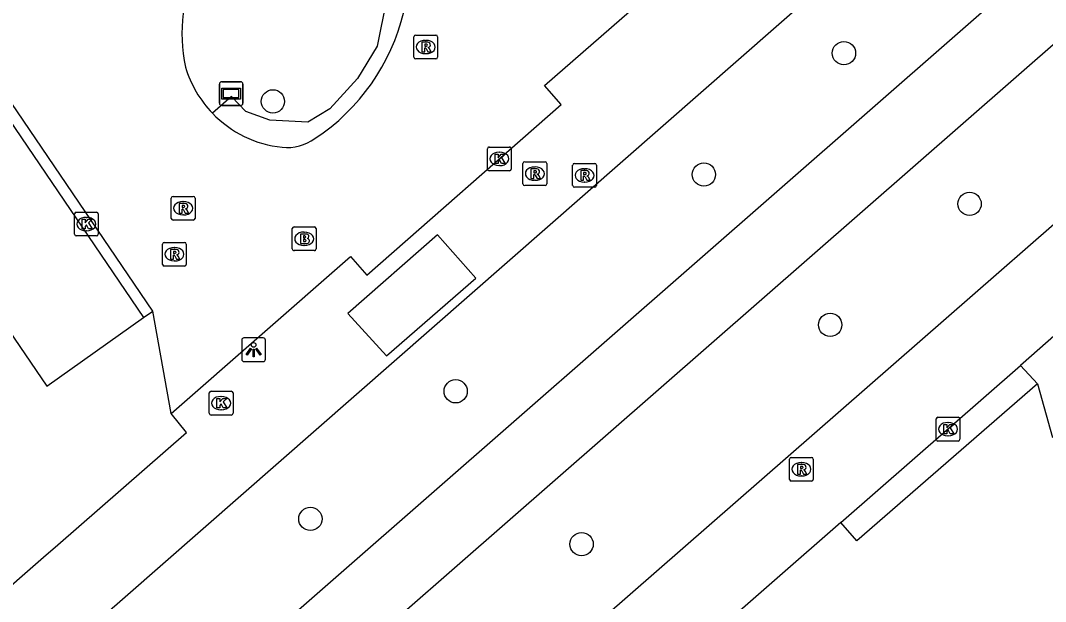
# Model space of a CAD drawing. Extents: x 155275 to 156263, y 382654 to 383635.
# Drawn here: x 156001.14 to 156044.22, y 383299.83 to 383324.25 of the extents above; entities that cross this region are included whole.
import ezdxf

# ---------------------------------------------------------------- set-up
doc = ezdxf.new("R2010")
doc.units = 0
for name, color, linetype in [('IMGEO_Boom', 7, 'Continuous'), ('IMGEO_Brandkraan', 7, 'Continuous'), ('IMGEO_Fietspad_gesloten', 7, 'Continuous'), ('IMGEO_Groenvoorziening', 7, 'Continuous'), ('IMGEO_Kolk', 7, 'Continuous'), ('IMGEO_Lichtpunt', 7, 'Continuous'), ('IMGEO_Rijbaan_lokaal_gesloten', 7, 'Continuous'), ('IMGEO_Rijbaan_lokaal_open', 7, 'Continuous'), ('IMGEO_Rioolput', 7, 'Continuous'), ('IMGEO_Verklikker', 7, 'Continuous'), ('IMGEO_Voetpad_gesloten', 7, 'Continuous'), ('IMGEO_Voetpad_open', 7, 'Continuous')]:
    doc.layers.add(name, color=color, linetype=linetype)

msp = doc.modelspace()

# ---------------------------------------------------------------- linework, layer by layer
at = {"layer": 'IMGEO_Boom'}
for centre in [(156035.748, 383322.876), (156011.745, 383320.85), (156029.861, 383317.776), (156041.03, 383316.543), (156035.169, 383311.459), (156019.427, 383308.667), (156013.32, 383303.305), (156024.721, 383302.244)]:
    msp.add_circle(centre, 0.489, dxfattribs=at)
at = {"layer": 'IMGEO_Brandkraan'}
for p, q in [((156012.56, 383314.651), (156012.56, 383315.503)), ((156012.635, 383315.577), (156013.487, 383315.577)), ((156013.561, 383315.503), (156013.561, 383314.651)), ((156013.048, 383315.357), (156013.073, 383315.357)), ((156013.487, 383314.577), (156012.635, 383314.577)), ((156013.071, 383314.797), (156013.046, 383314.797))]:
    msp.add_line(p, q, dxfattribs=at)
for points in [[(156012.56, 383314.651), (156012.56, 383315.503)], [(156012.635, 383315.577), (156013.487, 383315.577)], [(156013.561, 383315.503), (156013.561, 383314.651)], [(156012.908, 383315.277), (156012.908, 383314.877), (156013.121, 383314.877)], [(156013.139, 383315.277), (156012.908, 383315.277)], [(156013.087, 383315.196), (156013.033, 383315.196), (156013.033, 383315.12)], [(156013.033, 383315.12), (156013.086, 383315.12)], [(156013.095, 383315.044), (156013.033, 383315.044), (156013.033, 383314.963)], [(156013.487, 383314.577), (156012.635, 383314.577)], [(156013.033, 383314.963), (156013.095, 383314.963)]]:
    msp.add_lwpolyline(points, dxfattribs=at)
for centre, radius, start, end in [((156012.637, 383315.501), 0.0765, 91.552, 178.448), ((156012.637, 383315.501), 0.0765, 91.552, 178.448), ((156013.485, 383315.501), 0.0765, 1.552, 88.448), ((156013.485, 383315.501), 0.0765, 1.552, 88.448), ((156013.088, 383315.158), 0.0379, 267.8285, 90.9355), ((156013.096, 383315.003), 0.0404, 269.8759, 90.5077), ((156013.143, 383315.132), 0.145, 59.4692, 91.5367), ((156013.168, 383315.179), 0.0922, 285.5137, 58.1501), ((156013.173, 383314.987), 0.105, 301.3115, 78.989), ((156012.637, 383314.653), 0.0765, 181.552, 268.448), ((156012.637, 383314.653), 0.0765, 181.552, 268.448), ((156013.127, 383315.128), 0.251, 268.6676, 293.5347), ((156013.485, 383314.653), 0.0765, 271.552, 358.448), ((156013.485, 383314.653), 0.0765, 271.552, 358.448)]:
    msp.add_arc(centre, radius, start, end, dxfattribs=at)
for centre, major_axis, ratio, start_param, end_param in [((156013.047, 383315.077), (-0.387, 0.002), 0.722429, 4.712389, 7.853982), ((156013.072, 383315.077), (-0.39, 0.002), 0.717154, 1.570796, 4.712389)]:
    msp.add_ellipse(centre, major_axis=major_axis, ratio=ratio, start_param=start_param, end_param=end_param, dxfattribs=at)
at = {"layer": 'IMGEO_Fietspad_gesloten'}
for points in [[(156057.458, 383338.499), (156051.579, 383333.37), (155951.621, 383245.97), (155935.716, 383232.066)], [(155937.788, 383229.844), (155953.598, 383243.702), (155982.947, 383269.426), (156053.682, 383331.24), (156059.369, 383336.222)]]:
    msp.add_lwpolyline(points, dxfattribs=at)
at = {"layer": 'IMGEO_Groenvoorziening'}
msp.add_lwpolyline([(156017.205, 383327.3), (156015.91, 383327.249), (156016.518, 383325.138), (156016.129, 383323.176), (156015.301, 383321.809), (156014.138, 383320.538), (156013.208, 383319.983), (156011.617, 383320.067), (156010.613, 383320.431), (156010.004, 383321.057), (156009.204, 383320.35)], dxfattribs=at)
at = {"layer": 'IMGEO_Kolk'}
for p, q in [((156020.838, 383318.933), (156021.69, 383318.933)), ((156020.763, 383318.007), (156020.763, 383318.859)), ((156021.251, 383318.713), (156021.276, 383318.713)), ((156021.764, 383318.859), (156021.764, 383318.007)), ((156021.274, 383318.153), (156021.249, 383318.153)), ((156021.69, 383317.933), (156020.838, 383317.933)), ((156003.404, 383315.269), (156003.404, 383316.121)), ((156003.479, 383316.195), (156004.331, 383316.195)), ((156003.892, 383315.975), (156003.917, 383315.975)), ((156004.405, 383316.121), (156004.405, 383315.269)), ((156004.331, 383315.195), (156003.479, 383315.195)), ((156003.915, 383315.415), (156003.89, 383315.415)), ((156009.068, 383307.745), (156009.068, 383308.597)), ((156009.143, 383308.671), (156009.995, 383308.671)), ((156010.069, 383308.597), (156010.069, 383307.745)), ((156009.556, 383308.451), (156009.581, 383308.451)), ((156009.579, 383307.891), (156009.554, 383307.891)), ((156009.995, 383307.671), (156009.143, 383307.671)), ((156039.623, 383306.652), (156039.623, 383307.504)), ((156039.698, 383307.578), (156040.55, 383307.578)), ((156040.111, 383307.358), (156040.136, 383307.358)), ((156040.624, 383307.504), (156040.624, 383306.652)), ((156040.55, 383306.578), (156039.698, 383306.578)), ((156040.134, 383306.798), (156040.109, 383306.798))]:
    msp.add_line(p, q, dxfattribs=at)
for points in [[(156020.838, 383318.933), (156021.69, 383318.933)], [(156020.763, 383318.007), (156020.763, 383318.859)], [(156021.084, 383318.633), (156021.207, 383318.633), (156021.207, 383318.482), (156021.337, 383318.633), (156021.501, 383318.633), (156021.355, 383318.482), (156021.508, 383318.233), (156021.356, 383318.233), (156021.271, 383318.397), (156021.207, 383318.33), (156021.207, 383318.233), (156021.084, 383318.233), (156021.084, 383318.633)], [(156021.764, 383318.859), (156021.764, 383318.007)], [(156021.69, 383317.933), (156020.838, 383317.933)], [(156003.404, 383315.269), (156003.404, 383316.121)], [(156003.479, 383316.195), (156004.331, 383316.195)], [(156003.725, 383315.895), (156003.848, 383315.895), (156003.848, 383315.744), (156003.978, 383315.895), (156004.142, 383315.895), (156003.996, 383315.744), (156004.149, 383315.495), (156003.997, 383315.495), (156003.912, 383315.659), (156003.848, 383315.592), (156003.848, 383315.495), (156003.725, 383315.495), (156003.725, 383315.895)], [(156004.405, 383316.121), (156004.405, 383315.269)], [(156004.331, 383315.195), (156003.479, 383315.195)], [(156009.068, 383307.745), (156009.068, 383308.597)], [(156009.143, 383308.671), (156009.995, 383308.671)], [(156010.069, 383308.597), (156010.069, 383307.745)], [(156009.389, 383308.371), (156009.512, 383308.371), (156009.512, 383308.22), (156009.642, 383308.371), (156009.806, 383308.371), (156009.66, 383308.22), (156009.813, 383307.971), (156009.661, 383307.971), (156009.576, 383308.135), (156009.512, 383308.068), (156009.512, 383307.971), (156009.389, 383307.971), (156009.389, 383308.371)], [(156009.995, 383307.671), (156009.143, 383307.671)], [(156039.623, 383306.652), (156039.623, 383307.504)], [(156039.698, 383307.578), (156040.55, 383307.578)], [(156039.944, 383307.278), (156040.067, 383307.278), (156040.067, 383307.127), (156040.197, 383307.278), (156040.361, 383307.278), (156040.215, 383307.127), (156040.368, 383306.878), (156040.216, 383306.878), (156040.131, 383307.042), (156040.067, 383306.975), (156040.067, 383306.878), (156039.944, 383306.878), (156039.944, 383307.278)], [(156040.624, 383307.504), (156040.624, 383306.652)], [(156040.55, 383306.578), (156039.698, 383306.578)]]:
    msp.add_lwpolyline(points, dxfattribs=at)
for centre, start, end in [((156020.84, 383318.857), 91.552, 178.448), ((156020.84, 383318.857), 91.552, 178.448), ((156021.688, 383318.857), 1.552, 88.448), ((156021.688, 383318.857), 1.552, 88.448), ((156020.84, 383318.009), 181.552, 268.448), ((156020.84, 383318.009), 181.552, 268.448), ((156021.688, 383318.009), 271.552, 358.448), ((156021.688, 383318.009), 271.552, 358.448), ((156003.481, 383316.119), 91.552, 178.448), ((156003.481, 383316.119), 91.552, 178.448), ((156004.329, 383316.119), 1.552, 88.448), ((156004.329, 383316.119), 1.552, 88.448), ((156003.481, 383315.271), 181.552, 268.448), ((156003.481, 383315.271), 181.552, 268.448), ((156004.329, 383315.271), 271.552, 358.448), ((156004.329, 383315.271), 271.552, 358.448), ((156009.145, 383308.595), 91.552, 178.448), ((156009.145, 383308.595), 91.552, 178.448), ((156009.993, 383308.595), 1.552, 88.448), ((156009.993, 383308.595), 1.552, 88.448), ((156009.145, 383307.747), 181.552, 268.448), ((156009.145, 383307.747), 181.552, 268.448), ((156009.993, 383307.747), 271.552, 358.448), ((156009.993, 383307.747), 271.552, 358.448), ((156039.7, 383307.502), 91.552, 178.448), ((156039.7, 383307.502), 91.552, 178.448), ((156040.548, 383307.502), 1.552, 88.448), ((156040.548, 383307.502), 1.552, 88.448), ((156039.7, 383306.654), 181.552, 268.448), ((156039.7, 383306.654), 181.552, 268.448), ((156040.548, 383306.654), 271.552, 358.448), ((156040.548, 383306.654), 271.552, 358.448)]:
    msp.add_arc(centre, 0.0765, start, end, dxfattribs=at)
for centre, major_axis, ratio, start_param, end_param in [((156021.25, 383318.433), (-0.387, 0.002), 0.722429, 4.712389, 7.853982), ((156021.275, 383318.433), (-0.39, 0.002), 0.717154, 1.570796, 4.712389), ((156003.891, 383315.695), (-0.387, 0.002), 0.722429, 4.712389, 7.853982), ((156003.916, 383315.695), (-0.39, 0.002), 0.717154, 1.570796, 4.712389), ((156009.555, 383308.171), (-0.387, 0.002), 0.722429, 4.712389, 7.853982), ((156009.58, 383308.171), (-0.39, 0.002), 0.717154, 1.570796, 4.712389), ((156040.11, 383307.078), (-0.387, 0.002), 0.722429, 4.712389, 7.853982), ((156040.135, 383307.078), (-0.39, 0.002), 0.717154, 1.570796, 4.712389)]:
    msp.add_ellipse(centre, major_axis=major_axis, ratio=ratio, start_param=start_param, end_param=end_param, dxfattribs=at)
at = {"layer": 'IMGEO_Lichtpunt'}
for p, q in [((156010.435, 383310.818), (156010.435, 383310.011)), ((156010.435, 383310.818), (156010.435, 383310.011)), ((156011.337, 383310.913), (156010.529, 383310.913)), ((156011.337, 383310.913), (156010.529, 383310.913)), ((156011.431, 383310.011), (156011.431, 383310.818)), ((156011.431, 383310.011), (156011.431, 383310.818)), ((156010.529, 383309.917), (156011.337, 383309.917)), ((156010.529, 383309.917), (156011.337, 383309.917))]:
    msp.add_line(p, q, dxfattribs=at)
for points in [[(156010.809, 383310.482), (156010.848, 383310.454), (156010.66, 383310.192), (156010.622, 383310.219), (156010.809, 383310.482)], [(156010.911, 383310.434), (156010.958, 383310.434), (156010.958, 383310.112), (156010.911, 383310.112), (156010.911, 383310.434)], [(156011.021, 383310.454), (156011.059, 383310.481), (156011.246, 383310.219), (156011.207, 383310.191), (156011.021, 383310.454)]]:
    msp.add_lwpolyline(points, dxfattribs=at)
msp.add_circle((156010.934, 383310.616), 0.0994, dxfattribs=at)
for centre, start, end in [((156010.529, 383310.818), 90, 180), ((156010.529, 383310.818), 90, 180), ((156011.337, 383310.818), 0, 90), ((156011.337, 383310.818), 0, 90), ((156010.529, 383310.011), 180, 270), ((156010.529, 383310.011), 180, 270), ((156011.337, 383310.011), 270, 0), ((156011.337, 383310.011), 270, 360)]:
    msp.add_arc(centre, 0.0946, start, end, dxfattribs=at)
at = {"layer": 'IMGEO_Rijbaan_lokaal_gesloten'}
for points in [[(156047.828, 383337.031), (156044.212, 383333.905), (156005.535, 383300.011), (155948.156, 383249.945), (155937.002, 383240.244)], [(156007.467, 383307.738), (156015.009, 383314.336), (156015.69, 383313.548), (156023.865, 383320.715), (156023.168, 383321.513), (156030.742, 383328.123)], [(155946.609, 383230.157), (156053.445, 383323.434), (156057.298, 383326.814)], [(156059.687, 383324.238), (156055.778, 383320.815), (156044.682, 383311.079), (156043.17, 383309.756)], [(156035.618, 383303.154), (156043.17, 383309.756)], [(155975.918, 383278.787), (156002.101, 383301.691), (156002.698, 383302.212), (156008.12, 383306.942), (156007.467, 383307.738)], [(156035.618, 383303.154), (156027.362, 383295.937)]]:
    msp.add_lwpolyline(points, dxfattribs=at)
at = {"layer": 'IMGEO_Rijbaan_lokaal_open'}
msp.add_lwpolyline([(156016.52, 383310.153), (156020.273, 383313.428), (156018.665, 383315.236), (156014.898, 383311.936), (156016.52, 383310.153)], dxfattribs=at)
at = {"layer": 'IMGEO_Rioolput'}
for p, q in [((156017.743, 383323.635), (156018.595, 383323.635)), ((156017.668, 383322.709), (156017.668, 383323.561)), ((156018.156, 383323.415), (156018.181, 383323.415)), ((156018.669, 383323.561), (156018.669, 383322.709)), ((156018.179, 383322.855), (156018.154, 383322.855)), ((156018.595, 383322.635), (156017.743, 383322.635)), ((156022.256, 383317.387), (156022.256, 383318.239)), ((156022.331, 383318.313), (156023.183, 383318.313)), ((156022.744, 383318.093), (156022.769, 383318.093)), ((156023.257, 383318.239), (156023.257, 383317.387)), ((156024.345, 383317.315), (156024.345, 383318.167)), ((156024.42, 383318.241), (156025.272, 383318.241)), ((156024.833, 383318.021), (156024.858, 383318.021)), ((156025.346, 383318.167), (156025.346, 383317.315)), ((156023.183, 383317.313), (156022.331, 383317.313)), ((156022.767, 383317.533), (156022.742, 383317.533)), ((156025.272, 383317.241), (156024.42, 383317.241)), ((156024.856, 383317.461), (156024.831, 383317.461)), ((156007.471, 383315.933), (156007.471, 383316.785)), ((156007.546, 383316.859), (156008.398, 383316.859)), ((156008.472, 383316.785), (156008.472, 383315.933)), ((156007.959, 383316.639), (156007.984, 383316.639)), ((156008.398, 383315.859), (156007.546, 383315.859)), ((156007.982, 383316.079), (156007.957, 383316.079)), ((156007.104, 383314), (156007.104, 383314.852)), ((156007.179, 383314.926), (156008.031, 383314.926)), ((156007.592, 383314.706), (156007.617, 383314.706)), ((156008.105, 383314.852), (156008.105, 383314)), ((156007.615, 383314.146), (156007.59, 383314.146)), ((156008.031, 383313.926), (156007.179, 383313.926)), ((156033.459, 383304.964), (156033.459, 383305.816)), ((156033.534, 383305.89), (156034.386, 383305.89)), ((156033.947, 383305.67), (156033.972, 383305.67)), ((156034.46, 383305.816), (156034.46, 383304.964)), ((156033.97, 383305.11), (156033.945, 383305.11)), ((156034.386, 383304.89), (156033.534, 383304.89))]:
    msp.add_line(p, q, dxfattribs=at)
for points in [[(156017.743, 383323.635), (156018.595, 383323.635)], [(156017.668, 383322.709), (156017.668, 383323.561)], [(156018.257, 383323.333), (156018.005, 383323.335), (156018.005, 383322.935)], [(156018.183, 383323.254), (156018.129, 383323.254), (156018.129, 383323.173)], [(156018.669, 383323.561), (156018.669, 383322.709)], [(156018.005, 383322.935), (156018.129, 383322.935), (156018.129, 383323.097), (156018.14, 383323.097)], [(156018.129, 383323.173), (156018.181, 383323.173)], [(156018.187, 383323.068), (156018.258, 383322.935), (156018.398, 383322.935), (156018.333, 383323.061)], [(156018.595, 383322.635), (156017.743, 383322.635)], [(156022.256, 383317.387), (156022.256, 383318.239)], [(156022.331, 383318.313), (156023.183, 383318.313)], [(156022.845, 383318.011), (156022.593, 383318.013), (156022.593, 383317.613)], [(156023.257, 383318.239), (156023.257, 383317.387)], [(156024.345, 383317.315), (156024.345, 383318.167)], [(156024.42, 383318.241), (156025.272, 383318.241)], [(156025.346, 383318.167), (156025.346, 383317.315)], [(156022.593, 383317.613), (156022.717, 383317.613), (156022.717, 383317.775), (156022.728, 383317.775)], [(156022.771, 383317.932), (156022.717, 383317.932), (156022.717, 383317.851)], [(156022.717, 383317.851), (156022.769, 383317.851)], [(156022.775, 383317.746), (156022.846, 383317.613), (156022.986, 383317.613), (156022.921, 383317.739)], [(156024.934, 383317.939), (156024.682, 383317.941), (156024.682, 383317.541)], [(156024.682, 383317.541), (156024.806, 383317.541), (156024.806, 383317.703), (156024.817, 383317.703)], [(156024.86, 383317.86), (156024.806, 383317.86), (156024.806, 383317.779)], [(156024.806, 383317.779), (156024.858, 383317.779)], [(156024.864, 383317.674), (156024.935, 383317.541), (156025.075, 383317.541), (156025.01, 383317.667)], [(156023.183, 383317.313), (156022.331, 383317.313)], [(156025.272, 383317.241), (156024.42, 383317.241)], [(156007.471, 383315.933), (156007.471, 383316.785)], [(156007.546, 383316.859), (156008.398, 383316.859)], [(156008.472, 383316.785), (156008.472, 383315.933)], [(156008.06, 383316.557), (156007.808, 383316.559), (156007.808, 383316.159)], [(156007.808, 383316.159), (156007.932, 383316.159), (156007.932, 383316.321), (156007.943, 383316.321)], [(156007.986, 383316.478), (156007.932, 383316.478), (156007.932, 383316.397)], [(156007.932, 383316.397), (156007.984, 383316.397)], [(156007.99, 383316.292), (156008.061, 383316.159), (156008.201, 383316.159), (156008.136, 383316.285)], [(156008.398, 383315.859), (156007.546, 383315.859)], [(156007.104, 383314), (156007.104, 383314.852)], [(156007.179, 383314.926), (156008.031, 383314.926)], [(156007.693, 383314.624), (156007.441, 383314.626), (156007.441, 383314.226)], [(156008.105, 383314.852), (156008.105, 383314)], [(156007.441, 383314.226), (156007.565, 383314.226), (156007.565, 383314.388), (156007.576, 383314.388)], [(156007.619, 383314.545), (156007.565, 383314.545), (156007.565, 383314.464)], [(156007.565, 383314.464), (156007.617, 383314.464)], [(156007.623, 383314.359), (156007.694, 383314.226), (156007.834, 383314.226), (156007.769, 383314.352)], [(156008.031, 383313.926), (156007.179, 383313.926)], [(156033.459, 383304.964), (156033.459, 383305.816)], [(156033.534, 383305.89), (156034.386, 383305.89)], [(156034.048, 383305.588), (156033.796, 383305.59), (156033.796, 383305.19)], [(156034.46, 383305.816), (156034.46, 383304.964)], [(156033.796, 383305.19), (156033.92, 383305.19), (156033.92, 383305.352), (156033.931, 383305.352)], [(156033.974, 383305.509), (156033.92, 383305.509), (156033.92, 383305.428)], [(156033.92, 383305.428), (156033.972, 383305.428)], [(156033.978, 383305.323), (156034.049, 383305.19), (156034.189, 383305.19), (156034.124, 383305.316)], [(156034.386, 383304.89), (156033.534, 383304.89)]]:
    msp.add_lwpolyline(points, dxfattribs=at)
for centre, radius, start, end in [((156017.745, 383323.559), 0.0765, 91.552, 178.448), ((156017.745, 383323.559), 0.0765, 91.552, 178.448), ((156018.593, 383323.559), 0.0765, 1.552, 88.448), ((156018.593, 383323.559), 0.0765, 1.552, 88.448), ((156018.189, 383323.158), 0.0964, 77.0061, 93.1865), ((156018.203, 383323.215), 0.0378, 276.6634, 79.6772), ((156018.256, 383323.223), 0.109, 350.3612, 89.416), ((156018.254, 383323.223), 0.112, 277.5842, 350.9817), ((156018.139, 383323.044), 0.0533, 26.0293, 88.6989), ((156018.165, 383323.362), 0.19, 274.7715, 282.9687), ((156018.238, 383323.008), 0.108, 29.5134, 73.7905), ((156017.745, 383322.711), 0.0765, 181.552, 268.448), ((156017.745, 383322.711), 0.0765, 181.552, 268.448), ((156018.593, 383322.711), 0.0765, 271.552, 358.448), ((156018.593, 383322.711), 0.0765, 271.552, 358.448), ((156022.333, 383318.237), 0.0765, 91.552, 178.448), ((156022.333, 383318.237), 0.0765, 91.552, 178.448), ((156023.181, 383318.237), 0.0765, 1.552, 88.448), ((156023.181, 383318.237), 0.0765, 1.552, 88.448), ((156024.422, 383318.165), 0.0765, 91.552, 178.448), ((156024.422, 383318.165), 0.0765, 91.552, 178.448), ((156025.27, 383318.165), 0.0765, 1.552, 88.448), ((156025.27, 383318.165), 0.0765, 1.552, 88.448), ((156022.727, 383317.722), 0.0533, 26.0293, 88.6989), ((156022.753, 383318.04), 0.19, 274.7715, 282.9687), ((156022.777, 383317.836), 0.0964, 77.0061, 93.1865), ((156022.791, 383317.893), 0.0378, 276.6634, 79.6772), ((156022.844, 383317.901), 0.109, 350.3612, 89.416), ((156022.842, 383317.901), 0.112, 277.5842, 350.9817), ((156022.826, 383317.686), 0.108, 29.5134, 73.7905), ((156024.816, 383317.65), 0.0533, 26.0293, 88.6989), ((156024.842, 383317.968), 0.19, 274.7715, 282.9687), ((156024.866, 383317.764), 0.0964, 77.0061, 93.1865), ((156024.88, 383317.821), 0.0378, 276.6634, 79.6772), ((156024.933, 383317.829), 0.109, 350.3612, 89.416), ((156024.931, 383317.829), 0.112, 277.5842, 350.9817), ((156024.915, 383317.614), 0.108, 29.5134, 73.7905), ((156022.333, 383317.389), 0.0765, 181.552, 268.448), ((156022.333, 383317.389), 0.0765, 181.552, 268.448), ((156023.181, 383317.389), 0.0765, 271.552, 358.448), ((156023.181, 383317.389), 0.0765, 271.552, 358.448), ((156024.422, 383317.317), 0.0765, 181.552, 268.448), ((156024.422, 383317.317), 0.0765, 181.552, 268.448), ((156025.27, 383317.317), 0.0765, 271.552, 358.448), ((156025.27, 383317.317), 0.0765, 271.552, 358.448), ((156007.548, 383316.783), 0.0765, 91.552, 178.448), ((156007.548, 383316.783), 0.0765, 91.552, 178.448), ((156008.396, 383316.783), 0.0765, 1.552, 88.448), ((156008.396, 383316.783), 0.0765, 1.552, 88.448), ((156007.942, 383316.268), 0.0533, 26.0293, 88.6989), ((156007.968, 383316.586), 0.19, 274.7715, 282.9687), ((156007.992, 383316.382), 0.0964, 77.0061, 93.1865), ((156008.006, 383316.439), 0.0378, 276.6634, 79.6772), ((156008.059, 383316.447), 0.109, 350.3612, 89.416), ((156008.057, 383316.447), 0.112, 277.5842, 350.9817), ((156008.041, 383316.232), 0.108, 29.5134, 73.7905), ((156007.548, 383315.935), 0.0765, 181.552, 268.448), ((156007.548, 383315.935), 0.0765, 181.552, 268.448), ((156008.396, 383315.935), 0.0765, 271.552, 358.448), ((156008.396, 383315.935), 0.0765, 271.552, 358.448), ((156007.181, 383314.85), 0.0765, 91.552, 178.448), ((156007.181, 383314.85), 0.0765, 91.552, 178.448), ((156007.692, 383314.514), 0.109, 350.3612, 89.416), ((156008.029, 383314.85), 0.0765, 1.552, 88.448), ((156008.029, 383314.85), 0.0765, 1.552, 88.448), ((156007.575, 383314.335), 0.0533, 26.0293, 88.6989), ((156007.601, 383314.653), 0.19, 274.7715, 282.9687), ((156007.625, 383314.449), 0.0964, 77.0061, 93.1865), ((156007.639, 383314.506), 0.0378, 276.6634, 79.6772), ((156007.69, 383314.514), 0.112, 277.5842, 350.9817), ((156007.674, 383314.299), 0.108, 29.5134, 73.7905), ((156007.181, 383314.002), 0.0765, 181.552, 268.448), ((156007.181, 383314.002), 0.0765, 181.552, 268.448), ((156008.029, 383314.002), 0.0765, 271.552, 358.448), ((156008.029, 383314.002), 0.0765, 271.552, 358.448), ((156033.536, 383305.814), 0.0765, 91.552, 178.448), ((156033.536, 383305.814), 0.0765, 91.552, 178.448), ((156034.047, 383305.478), 0.109, 350.3612, 89.416), ((156034.384, 383305.814), 0.0765, 1.552, 88.448), ((156034.384, 383305.814), 0.0765, 1.552, 88.448), ((156033.93, 383305.299), 0.0533, 26.0293, 88.6989), ((156033.956, 383305.617), 0.19, 274.7715, 282.9687), ((156033.98, 383305.413), 0.0964, 77.0061, 93.1865), ((156033.994, 383305.47), 0.0378, 276.6634, 79.6772), ((156034.045, 383305.478), 0.112, 277.5842, 350.9817), ((156034.029, 383305.263), 0.108, 29.5134, 73.7905), ((156033.536, 383304.966), 0.0765, 181.552, 268.448), ((156033.536, 383304.966), 0.0765, 181.552, 268.448), ((156034.384, 383304.966), 0.0765, 271.552, 358.448), ((156034.384, 383304.966), 0.0765, 271.552, 358.448)]:
    msp.add_arc(centre, radius, start, end, dxfattribs=at)
for centre, major_axis, ratio, start_param, end_param in [((156018.155, 383323.135), (-0.387, 0.002), 0.722429, 4.712389, 7.853982), ((156018.18, 383323.135), (-0.39, 0.002), 0.717154, 1.570796, 4.712389), ((156022.743, 383317.813), (-0.387, 0.002), 0.722429, 4.712389, 7.853982), ((156022.768, 383317.813), (-0.39, 0.002), 0.717154, 1.570796, 4.712389), ((156024.832, 383317.741), (-0.387, 0.002), 0.722429, 4.712389, 7.853982), ((156024.857, 383317.741), (-0.39, 0.002), 0.717154, 1.570796, 4.712389), ((156007.958, 383316.359), (-0.387, 0.002), 0.722429, 4.712389, 7.853982), ((156007.983, 383316.359), (-0.39, 0.002), 0.717154, 1.570796, 4.712389), ((156007.591, 383314.426), (-0.387, 0.002), 0.722429, 4.712389, 7.853982), ((156007.616, 383314.426), (-0.39, 0.002), 0.717154, 1.570796, 4.712389), ((156033.946, 383305.39), (-0.387, 0.002), 0.722429, 4.712389, 7.853982), ((156033.971, 383305.39), (-0.39, 0.002), 0.717154, 1.570796, 4.712389)]:
    msp.add_ellipse(centre, major_axis=major_axis, ratio=ratio, start_param=start_param, end_param=end_param, dxfattribs=at)
at = {"layer": 'IMGEO_Verklikker'}
for p, q in [((156009.495, 383320.777), (156009.495, 383321.577)), ((156009.495, 383321.577), (156009.495, 383320.777)), ((156009.595, 383321.677), (156010.385, 383321.677)), ((156010.385, 383321.677), (156009.595, 383321.677)), ((156010.485, 383321.577), (156010.485, 383320.777)), ((156010.485, 383320.777), (156010.485, 383321.577)), ((156010.385, 383320.677), (156009.595, 383320.677)), ((156009.595, 383320.677), (156010.385, 383320.677))]:
    msp.add_line(p, q, dxfattribs=at)
for points in [[(156009.596, 383321.409), (156010.384, 383321.409), (156010.384, 383320.945), (156009.596, 383320.945), (156009.596, 383321.409)], [(156009.661, 383321.344), (156009.661, 383321.01), (156010.319, 383321.01), (156010.319, 383321.344), (156009.661, 383321.344)]]:
    msp.add_lwpolyline(points, dxfattribs=at)
for centre, start, end in [((156009.595, 383321.577), 90, 180), ((156009.595, 383321.577), 90, 180), ((156010.385, 383321.577), 0, 90), ((156010.385, 383321.577), 360, 90), ((156009.595, 383320.777), 180, 270), ((156009.595, 383320.777), 180, 270), ((156010.385, 383320.777), 270, 0), ((156010.385, 383320.777), 270, 0)]:
    msp.add_arc(centre, 0.1, start, end, dxfattribs=at)
at = {"layer": 'IMGEO_Voetpad_gesloten'}
for points in [[(156006.694, 383312.028), (155986.502, 383341.756)], [(155999.357, 383321.986), (156006.31, 383311.767)], [(156006.31, 383311.767), (156006.694, 383312.028)], [(156043.17, 383309.756), (156043.886, 383308.985)], [(156043.886, 383308.985), (156036.287, 383302.377), (156035.618, 383303.154)]]:
    msp.add_lwpolyline(points, dxfattribs=at)
at = {"layer": 'IMGEO_Voetpad_open'}
for points in [[(155999.357, 383321.986), (155995.214, 383319.199), (156002.248, 383308.886), (156006.31, 383311.767)], [(156007.467, 383307.738), (156006.694, 383312.028)], [(156043.886, 383308.985), (156044.511, 383306.728)]]:
    msp.add_lwpolyline(points, dxfattribs=at)
for centre, radius, start, end in [((156014.704, 383323.7), 6.78, 116.2513, 192.0096), ((156008.673, 383326.652), 8.811, 303.316, 346.6148), ((156012.635, 383323.653), 4.762, 196.642, 223.9113), ((156012.629, 383323.662), 4.765, 224.0369, 264.0435), ((156012.354, 383320.874), 1.963, 263.608, 306.1616)]:
    msp.add_arc(centre, radius, start, end, dxfattribs=at)

doc.saveas('drawing.dxf')
